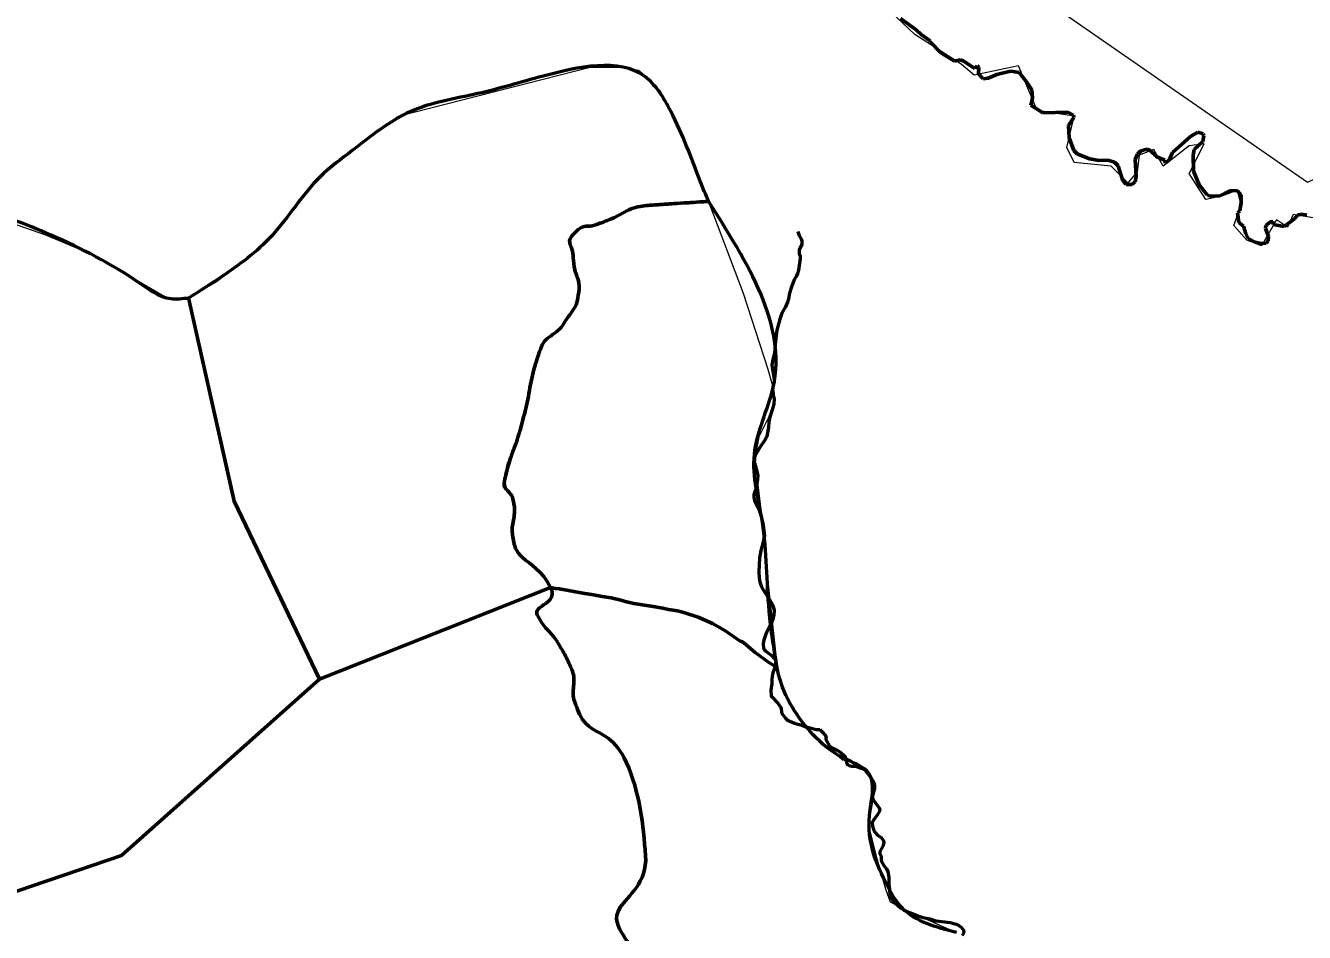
# Model space of a CAD drawing. Extents: x 553962 to 842807, y 8883888 to 9032388.
# Drawn here: x 815455 to 817747, y 9016193 to 9017818 of the extents above; entities that cross this region are included whole.
import ezdxf

# ---------------------------------------------------------------- set-up
doc = ezdxf.new("R2010")
doc.units = 0
doc.header["$LTSCALE"] = 160
doc.linetypes.add('LONG_DASH_SHORT_DASH', pattern=[9.9, 6, -1.2, 1.5, -1.2])
doc.layers.add('60', color=7, linetype='Continuous', lineweight=13)

msp = doc.modelspace()

# ---------------------------------------------------------------- linework, layer by layer
at = {"layer": '60', "lineweight": 53}
for p, q in [((815982.1, 9016646.9), (816395.8, 9016811.4)), ((816395.8, 9016811.4), (815982.1, 9016646.9))]:
    msp.add_line(p, q, dxfattribs=at)
at = {"layer": '60'}
for points in [[(809649.7, 9020412.6), (810344.7, 9019680.4), (810859.7, 9018886.5), (812314.9, 9018581.7), (812760.3, 9018136), (813846, 9017077.5), (814277.6, 9018177.8), (815942.8, 9018414.8), (816889.4, 9018136.3), (817752.4, 9017537.4), (818486.4, 9017857.5), (819269.7, 9018790.9), (819631.6, 9018916.2), (820439, 9018637.7), (821335.6, 9020348.8)], [(817477, 9017596.2), (817450.5, 9017586.2), (817447.1, 9017556.3), (817430.5, 9017536.3), (817400.6, 9017566.2), (817334.2, 9017572.9), (817320.9, 9017599.5), (817334.2, 9017656), (817267.8, 9017666), (817234.5, 9017745.7), (817154.8, 9017729.1), (817131.5, 9017749.1), (817048.5, 9017802.2), (816985.4, 9017862.1)], [(815395.1, 9017476.6), (815491.4, 9017443.3), (815577.8, 9017406.8), (815704.8, 9017332.8), (815726.4, 9017326.2), (815749.7, 9017331.2), (815797.8, 9017359.4), (815854.3, 9017402.6), (815909, 9017454.3), (815982.4, 9017546.7), (816051.1, 9017602.4), (816123.2, 9017655.6), (816467.2, 9017743.3), (816522.1, 9017743.3), (816553.6, 9017738.3), (816575.2, 9017720.1), (816591.5, 9017702), (816608.8, 9017670.5), (816644.7, 9017587.2), (816679.7, 9017500.9), (816740.8, 9017338.6), (816785.5, 9017202.3), (816796.2, 9017164.5), (816797.6, 9017144.3), (816785.9, 9017114.4), (816769.3, 9017081.2), (816764.3, 9017054.6), (816762.6, 9017035), (816766.4, 9017004.6), (816775.8, 9016926.2), (816779.2, 9016878.3), (816801.9, 9016667.7), (816809.5, 9016637)], [(817766.1, 9017473.2), (817726.2, 9017479.8), (817716.2, 9017456.6), (817696.3, 9017469.9), (817669.7, 9017423.3), (817643.2, 9017433.3), (817619.9, 9017459.9), (817633.2, 9017496.5), (817626.5, 9017523.1), (817600, 9017513.1), (817570.1, 9017506.4), (817540.2, 9017553), (817566.7, 9017606.1), (817540.2, 9017602.8), (817493.7, 9017566.2), (817477, 9017596.2)], [(816809.5, 9016637), (816825.6, 9016600.4), (816843.2, 9016573.7), (816868.2, 9016545.8), (816894, 9016524.5), (816918.2, 9016502.1), (816938.1, 9016498.8), (816954.8, 9016485.5), (816969.7, 9016473.9), (816976.3, 9016453.9), (816971.4, 9016420.7), (816968, 9016400.8), (816966.4, 9016382.5), (816979.7, 9016327.6), (816996.3, 9016271.1), (817004.6, 9016247.9), (817028.6, 9016235.5), (817122.9, 9016193)]]:
    msp.add_lwpolyline(points, dxfattribs=at)
at = {"layer": '60', "linetype": 'LONG_DASH_SHORT_DASH', "lineweight": 60}
for points in [[(817022.9, 9017831), (817051.2, 9017810.4), (817060, 9017801.9), (817076.2, 9017791), (817076.5, 9017788.4), (817094.6, 9017769.9), (817119.8, 9017754.1), (817129.9, 9017756.6), (817135.2, 9017754.9), (817156, 9017741.2), (817160.2, 9017745.9), (817163.5, 9017743.1), (817162.7, 9017731.8), (817171.3, 9017722.6), (817180.3, 9017723.6), (817195.5, 9017730.7), (817220.1, 9017736.5), (817235.3, 9017733.9), (817248.6, 9017717.5), (817258, 9017703), (817259.2, 9017688.9), (817256.5, 9017675.7), (817277.8, 9017661.8), (817322.6, 9017662.7), (817332.7, 9017657.8), (817333.4, 9017653.7), (817324, 9017639.1), (817325.3, 9017617), (817333.2, 9017594.4), (817339.5, 9017588.1), (817361.8, 9017579.4), (817379.1, 9017576.3), (817394.4, 9017576.7), (817406.6, 9017573.6), (817412.9, 9017566.9), (817421, 9017539.8), (817427.4, 9017533.1), (817437.6, 9017533.1), (817443.1, 9017538.2), (817445, 9017547.5), (817443.1, 9017578.1), (817447.4, 9017587.9), (817453.6, 9017593.7), (817465, 9017596.5), (817470.5, 9017594.1), (817481.9, 9017583.2), (817496.6, 9017577.1), (817497.4, 9017571.7), (817504.4, 9017577.1), (817510.3, 9017590.4), (817542.3, 9017619.4), (817555.8, 9017627.3), (817565, 9017624.1), (817566.3, 9017620.8), (817564.7, 9017610.4), (817548.8, 9017596.1), (817547.3, 9017585.2), (817548.1, 9017557), (817558, 9017532.6), (817571.8, 9017515.7), (817576.9, 9017512.6), (817595.3, 9017513), (817612.5, 9017522), (817626, 9017522.8), (817633.2, 9017514.1), (817633.2, 9017501), (817631.1, 9017486.2), (817627, 9017482.5), (817629.3, 9017465.3), (817637.3, 9017458.5), (817641.4, 9017445), (817646.1, 9017436.4)], [(817646.1, 9017436.4), (817658.5, 9017430), (817658.5, 9017430), (817669.2, 9017427.9), (817678.1, 9017428.5), (817681.7, 9017432.2), (817682.1, 9017439.7), (817676.8, 9017455.1), (817677.2, 9017460), (817686, 9017466.3), (817690.7, 9017467.1), (817690.8, 9017461.5), (817710.5, 9017458.2), (817728.8, 9017471.8), (817734.5, 9017478.4), (817741.4, 9017480.2), (817750.8, 9017478.6)], [(817646.1, 9017436.4), (817658.5, 9017430), (817658.5, 9017430), (817669.2, 9017427.9), (817678.1, 9017428.5), (817681.7, 9017432.2), (817682.1, 9017439.7), (817676.8, 9017455.1), (817677.2, 9017460), (817686, 9017466.3), (817690.7, 9017467.1), (817690.8, 9017461.5), (817710.5, 9017458.2), (817728.8, 9017471.8), (817734.5, 9017478.4), (817741.4, 9017480.2), (817750.8, 9017478.6)]]:
    msp.add_lwpolyline(points, dxfattribs=at)
at = {"layer": '60', "lineweight": 53}
for points in [[(816838.8, 9017449.4), (816841.3, 9017442), (816844.8, 9017435.8), (816846.1, 9017432.1), (816846, 9017426.2), (816841.7, 9017416.2), (816841.7, 9017409.9), (816842.1, 9017407.7), (816843.2, 9017405), (816843.3, 9017400.7), (816840.1, 9017379.9), (816838.7, 9017374), (816836, 9017368.4), (816832.2, 9017362.3), (816826.8, 9017348.4), (816824.3, 9017338.6), (816822.3, 9017328.4), (816820.4, 9017322.5), (816816.2, 9017313.1), (816810.6, 9017302.8), (816806.6, 9017292.3), (816801.5, 9017272.2), (816798.3, 9017246.7), (816797.4, 9017231.4), (816794.4, 9017219.8), (816792.7, 9017209.9), (816792.8, 9017205.2), (816796.5, 9017184.4), (816796.5, 9017180.1), (816794, 9017169.8), (816793.6, 9017163.6), (816793.9, 9017157.3), (816795.4, 9017153.8), (816796.5, 9017149.4), (816796.2, 9017140), (816792.2, 9017127.9), (816788.4, 9017114.4), (816788.3, 9017112.6), (816787.1, 9017108.1), (816786.3, 9017098.4), (816783.4, 9017081.7), (816779.9, 9017075.1), (816771.2, 9017062), (816762.5, 9017047.9), (816761.4, 9017044.2), (816760.8, 9017036.8), (816766.3, 9017017.2), (816767.3, 9017011.2), (816766.4, 9016999.7), (816765.2, 9016993.4), (816763.2, 9016985.8), (816760, 9016977.7), (816760.1, 9016973), (816761.5, 9016967.1), (816769.7, 9016949.5), (816772.9, 9016940.7), (816777.2, 9016923.6), (816778.9, 9016909.2), (816779.1, 9016904.1), (816776.6, 9016890.9), (816772.7, 9016877.3), (816770.3, 9016864.2), (816769.1, 9016839.5), (816770, 9016828), (816771, 9016821.6)], [(815982.1, 9016646.9), (815829.3, 9016966), (815747.4, 9017330.8)], [(815747.6, 9017329.8), (815829.3, 9016966), (815982.1, 9016646.9)], [(816771, 9016821.6), (816773.1, 9016814.4), (816776.2, 9016808), (816788.3, 9016789.5), (816793.1, 9016781.3), (816795.6, 9016775.3), (816796.4, 9016769.7), (816795.8, 9016762.1), (816794, 9016754.5), (816791, 9016747), (816781.6, 9016727.8), (816778, 9016717), (816776.7, 9016710.6), (816777.8, 9016702.4), (816778.6, 9016700.3), (816781.4, 9016697.2), (816784.6, 9016694.5), (816791.5, 9016689.9), (816797.6, 9016682.9), (816799.4, 9016680.1), (816799.3, 9016676.2), (816798.3, 9016669.9), (816796.7, 9016664.3), (816794.2, 9016658.4), (816792.8, 9016651.6), (816792.3, 9016646.5), (816792.6, 9016639.3), (816790.8, 9016627.4), (816791.3, 9016616.7), (816792.4, 9016615), (816803.1, 9016603.7), (816808.4, 9016596.3), (816809.3, 9016594.2), (816809.8, 9016587.8), (816810.4, 9016585.2), (816816.7, 9016577.3), (816820.8, 9016573.2)], [(816576.5, 9016777.7), (816567.7, 9016779.2), (816545.4, 9016782.6), (816529.9, 9016786), (816524.4, 9016787.8), (816504.5, 9016792.6), (816488.3, 9016794.9), (816472.8, 9016798.1), (816453.6, 9016801.1), (816411.9, 9016808.8), (816404.1, 9016809.3), (816395.8, 9016811.4)], [(816395.8, 9016811.4), (816404.1, 9016809.3), (816411.9, 9016808.8), (816453.6, 9016801.1), (816472.8, 9016798.1), (816488.3, 9016794.9), (816504.5, 9016792.6), (816524.4, 9016787.8), (816529.9, 9016786), (816545.4, 9016782.6), (816567.7, 9016779.2), (816576.5, 9016777.7)], [(816746.4, 9016708.2), (816739.6, 9016713.7), (816738.2, 9016714.4), (816735.6, 9016714.9), (816708.5, 9016734.2), (816686.2, 9016746.8), (816660.5, 9016757.9), (816636.5, 9016766), (816623.4, 9016769.4), (816607.1, 9016771.8), (816597.3, 9016774), (816576.5, 9016777.7)], [(816576.5, 9016777.7), (816597.3, 9016774), (816607.1, 9016771.8), (816623.4, 9016769.4), (816636.5, 9016766), (816660.5, 9016757.9), (816686.2, 9016746.8), (816708.5, 9016734.2), (816735.6, 9016714.9), (816738.2, 9016714.4), (816739.6, 9016713.7), (816746.4, 9016708.2)], [(816802, 9016667.2), (816791.3, 9016674.4), (816787, 9016676.8), (816762.7, 9016694.9), (816746.4, 9016708.2)], [(816746.4, 9016708.2), (816762.7, 9016694.9), (816787, 9016676.8), (816791.3, 9016674.4), (816802, 9016667.2)], [(815362.1, 9016241), (815627.2, 9016330.8), (815982.1, 9016646.9)], [(815982.1, 9016646.9), (815627.2, 9016330.8), (815362.1, 9016241)], [(816820.8, 9016573.2), (816820.8, 9016573.2), (816832.8, 9016568.1), (816838.8, 9016566.4), (816845.2, 9016565.2), (816852, 9016562.4), (816863.6, 9016558.9), (816872.1, 9016557), (816878.3, 9016556.9)], [(816878.3, 9016556.9), (816883.6, 9016551.5), (816889.3, 9016544.9), (816889.6, 9016543.8), (816889, 9016540.8), (816889.2, 9016539.4), (816891.4, 9016534.9), (816895.6, 9016527.7), (816900.3, 9016523.9), (816909.5, 9016519.5), (816916.1, 9016515.4), (816923.3, 9016509.2), (816924.1, 9016507.5), (816924.8, 9016503.2), (816927.1, 9016495.3), (816928, 9016494.2), (816930.7, 9016492.5), (816935.8, 9016490.9), (816943.6, 9016491), (816950.7, 9016487.8), (816957.6, 9016485.9)], [(816957.6, 9016485.9), (816969.7, 9016470.6), (816973.1, 9016464.7), (816976.2, 9016457.8)], [(816976.2, 9016457.8), (816976.5, 9016450.9), (816973.3, 9016440.3), (816973, 9016435.6), (816973.3, 9016432), (816978.5, 9016424), (816985, 9016416.6), (816985.6, 9016414.8), (816985.9, 9016411.8), (816981.2, 9016403.5), (816974.3, 9016394.5), (816972.5, 9016391.5), (816972.1, 9016389.3), (816972.6, 9016383.7), (816974.4, 9016377.8), (816977.1, 9016372.5), (816981.5, 9016367.5), (816988.1, 9016363.4), (816991.9, 9016358.7), (816992.7, 9016357.2), (816992.9, 9016354.1), (816992.2, 9016348.9), (816986.1, 9016337.9), (816985.7, 9016334.8), (816988.4, 9016329.8), (816988.6, 9016322.7), (816989, 9016320.4), (816993.1, 9016313.1), (816997.8, 9016307.3), (817000.5, 9016301.8), (817001.8, 9016292.3), (817002.1, 9016278.1), (817003.1, 9016270.9), (817003.6, 9016258.3), (817009.1, 9016250), (817013.6, 9016244.7), (817018.5, 9016240.5), (817023.1, 9016237.1), (817034.1, 9016230.9), (817039.1, 9016228.6), (817048.8, 9016225.4), (817057.8, 9016221.4), (817062.8, 9016220), (817076.1, 9016217.5), (817086.2, 9016214.1), (817112.2, 9016211), (817122.4, 9016207.7), (817127.7, 9016205.3), (817132, 9016201.8), (817135.6, 9016196.9), (817136.3, 9016193.2), (817133.7, 9016187.8)]]:
    msp.add_lwpolyline(points, dxfattribs=at)
at = {"layer": '60', "lineweight": 25}
for points in [[(816838.8, 9017449.4), (816841.3, 9017442), (816844.8, 9017435.8), (816846.1, 9017432.1), (816846, 9017426.2), (816841.7, 9017416.2), (816841.7, 9017409.9), (816842.1, 9017407.7), (816843.2, 9017405), (816843.3, 9017400.7), (816840.1, 9017379.9), (816838.7, 9017374), (816836, 9017368.4), (816832.2, 9017362.3), (816826.8, 9017348.4), (816824.3, 9017338.6), (816822.3, 9017328.4), (816820.4, 9017322.5), (816816.2, 9017313.1), (816810.6, 9017302.8), (816806.6, 9017292.3), (816801.5, 9017272.2), (816798.3, 9017246.7), (816797.4, 9017231.4), (816794.4, 9017219.8), (816792.7, 9017209.9), (816792.8, 9017205.2), (816796.5, 9017184.4), (816796.5, 9017180.1), (816794, 9017169.8), (816793.6, 9017163.6), (816793.9, 9017157.3), (816795.4, 9017153.8), (816796.5, 9017149.4), (816796.2, 9017140), (816792.2, 9017127.9), (816788.4, 9017114.4), (816788.3, 9017112.6), (816787.1, 9017108.1), (816786.3, 9017098.4), (816783.4, 9017081.7), (816779.9, 9017075.1), (816771.2, 9017062), (816762.5, 9017047.9), (816761.4, 9017044.2), (816760.8, 9017036.8), (816766.3, 9017017.2), (816767.3, 9017011.2), (816766.4, 9016999.7), (816765.2, 9016993.4), (816763.2, 9016985.8), (816760, 9016977.7), (816760.1, 9016973), (816761.5, 9016967.1), (816769.7, 9016949.5), (816772.9, 9016940.7), (816777.2, 9016923.6), (816778.9, 9016909.2), (816779.1, 9016904.1), (816776.6, 9016890.9), (816772.7, 9016877.3), (816770.3, 9016864.2), (816769.1, 9016839.5), (816770, 9016828), (816771, 9016821.6)], [(816771, 9016821.6), (816773.1, 9016814.4), (816776.2, 9016808), (816788.3, 9016789.5), (816793.1, 9016781.3), (816795.6, 9016775.3), (816796.4, 9016769.7), (816795.8, 9016762.1), (816794, 9016754.5), (816791, 9016747), (816781.6, 9016727.8), (816778, 9016717), (816776.7, 9016710.6), (816777.8, 9016702.4), (816778.6, 9016700.3), (816781.4, 9016697.2), (816784.6, 9016694.5), (816791.5, 9016689.9), (816797.6, 9016682.9), (816799.4, 9016680.1), (816799.3, 9016676.2), (816798.3, 9016669.9), (816796.7, 9016664.3), (816794.2, 9016658.4), (816792.8, 9016651.6), (816792.3, 9016646.5), (816792.6, 9016639.3), (816790.8, 9016627.4), (816791.3, 9016616.7), (816792.4, 9016615), (816803.1, 9016603.7), (816808.4, 9016596.3), (816809.3, 9016594.2), (816809.8, 9016587.8), (816810.4, 9016585.2), (816816.7, 9016577.3), (816820.8, 9016573.2)], [(816820.8, 9016573.2), (816820.8, 9016573.2), (816832.8, 9016568.1), (816838.8, 9016566.4), (816845.2, 9016565.2), (816852, 9016562.4), (816863.6, 9016558.9), (816872.1, 9016557), (816878.3, 9016556.9)], [(816878.3, 9016556.9), (816883.6, 9016551.5), (816889.3, 9016544.9), (816889.6, 9016543.8), (816889, 9016540.8), (816889.2, 9016539.4), (816891.4, 9016534.9), (816895.6, 9016527.7), (816900.3, 9016523.9), (816909.5, 9016519.5), (816916.1, 9016515.4), (816923.3, 9016509.2), (816924.1, 9016507.5), (816924.8, 9016503.2), (816927.1, 9016495.3), (816928, 9016494.2), (816930.7, 9016492.5), (816935.8, 9016490.9), (816943.6, 9016491), (816950.7, 9016487.8), (816957.6, 9016485.9)], [(816957.6, 9016485.9), (816969.7, 9016470.6), (816973.1, 9016464.7), (816976.2, 9016457.8)], [(816976.2, 9016457.8), (816976.5, 9016450.9), (816973.3, 9016440.3), (816973, 9016435.6), (816973.3, 9016432), (816978.5, 9016424), (816985, 9016416.6), (816985.6, 9016414.8), (816985.9, 9016411.8), (816981.2, 9016403.5), (816974.3, 9016394.5), (816972.5, 9016391.5), (816972.1, 9016389.3), (816972.6, 9016383.7), (816974.4, 9016377.8), (816977.1, 9016372.5), (816981.5, 9016367.5), (816988.1, 9016363.4), (816991.9, 9016358.7), (816992.7, 9016357.2), (816992.9, 9016354.1), (816992.2, 9016348.9), (816986.1, 9016337.9), (816985.7, 9016334.8), (816988.4, 9016329.8), (816988.6, 9016322.7), (816989, 9016320.4), (816993.1, 9016313.1), (816997.8, 9016307.3), (817000.5, 9016301.8), (817001.8, 9016292.3), (817002.1, 9016278.1), (817003.1, 9016270.9), (817003.6, 9016258.3), (817009.1, 9016250), (817013.6, 9016244.7), (817018.5, 9016240.5), (817023.1, 9016237.1), (817034.1, 9016230.9), (817039.1, 9016228.6), (817048.8, 9016225.4), (817057.8, 9016221.4), (817062.8, 9016220), (817076.1, 9016217.5), (817086.2, 9016214.1), (817112.2, 9016211), (817122.4, 9016207.7), (817127.7, 9016205.3), (817132, 9016201.8), (817135.6, 9016196.9), (817136.3, 9016193.2), (817133.7, 9016187.8)]]:
    msp.add_lwpolyline(points, dxfattribs=at)
at = {"layer": '60', "lineweight": 53}
for points in [[(816678.8, 9017503.2), (816664.3, 9017539.4), (816611.6, 9017664.3), (816564.8, 9017726.8), (816382.7, 9017727.5), (816265.3, 9017696.2), (816144.2, 9017663.7), (816040.6, 9017594.1), (815983.1, 9017547.3), (815897.1, 9017442.1), (815803.7, 9017366.2), (815747.6, 9017329.8)], [(815747.6, 9017329.8), (815715.6, 9017328.4), (815659.8, 9017356.6), (815501.1, 9017442.5), (815429.9, 9017470.8), (815315.5, 9017499.2), (815246, 9017511.6)], [(816802, 9016667.2), (816787.7, 9016768.8), (816775.6, 9016928.4), (816761.1, 9017049.4), (816794.9, 9017170.3), (816678.8, 9017503.2)], [(817123, 9016193.2), (817026.3, 9016236.5), (816999.7, 9016276.5), (816967.3, 9016402.6), (816967, 9016477.2), (816919.8, 9016506.2), (816866.6, 9016547.3), (816804.6, 9016655.1), (816802, 9016667.2)]]:
    msp.add_spline(points, degree=3, dxfattribs=at)
for points in [[(816395.8, 9016811.4), (816381.9, 9016841.1), (816335, 9016865.5), (816329.2, 9016897.6), (816325.4, 9016918.2), (816333.5, 9016945.4), (816329.2, 9016967), (816326.8, 9016979.1), (816310.8, 9016990.4), (816313.5, 9017002.8), (816321.1, 9017036.9), (816335.6, 9017071.3), (816344.8, 9017105.7), (816356.1, 9017147.7), (816362, 9017191.7), (816376.2, 9017233.3), (816384.1, 9017256.5), (816409.5, 9017268.5), (816423.2, 9017289.3), (816432.6, 9017303.5), (816443.1, 9017317.6), (816445.6, 9017334.1), (816449, 9017357.1), (816437.9, 9017380.3), (816436.6, 9017403.5), (816435.8, 9017417.6), (816426.5, 9017433.2), (816438.8, 9017446), (816452.1, 9017459.7), (816467, 9017457.6), (816481.4, 9017462.8), (816513.4, 9017474.3), (816543.7, 9017494.1), (816577.6, 9017496.3), (816588.8, 9017497.1), (816600, 9017497.8), (816611.2, 9017498.6), (816633.6, 9017500.1), (816656, 9017501.6), (816678.4, 9017503.1)], [(816678.4, 9017503.1), (816656, 9017501.6), (816633.6, 9017500.1), (816611.2, 9017498.6), (816600, 9017497.8), (816588.8, 9017497.1), (816577.6, 9017496.3), (816543.7, 9017494.1), (816513.4, 9017474.3), (816481.4, 9017462.8), (816467, 9017457.6), (816452.1, 9017459.7), (816438.8, 9017446), (816426.5, 9017433.2), (816435.8, 9017417.6), (816436.6, 9017403.5), (816437.9, 9017380.3), (816449, 9017357.1), (816445.6, 9017334.1), (816443.1, 9017317.6), (816432.6, 9017303.5), (816423.2, 9017289.3), (816409.5, 9017268.5), (816384.1, 9017256.5), (816376.2, 9017233.3), (816362, 9017191.7), (816356.1, 9017147.7), (816344.8, 9017105.7), (816335.6, 9017071.3), (816321.1, 9017036.9), (816313.5, 9017002.8)], [(816313.5, 9017002.8), (816310.8, 9016990.4), (816326.8, 9016979.1), (816329.2, 9016967), (816333.5, 9016945.4), (816325.4, 9016918.2), (816329.2, 9016897.6), (816335, 9016865.5), (816381.9, 9016841.1), (816395.8, 9016811.4)], [(816398.6, 9016803.5), (816402.2, 9016789), (816365.7, 9016773.1), (816373.9, 9016758.8), (816384.2, 9016740.8), (816401.4, 9016725.1), (816412, 9016707.3), (816418.3, 9016696.7), (816424.7, 9016685.2), (816429.9, 9016673.7), (816440.8, 9016649.7), (816433.6, 9016619.5), (816443.3, 9016595.4), (816459.3, 9016555.5), (816512.9, 9016540.6), (816531.6, 9016498.4)], [(816531.6, 9016498.4), (816512.9, 9016540.6), (816459.3, 9016555.5), (816443.3, 9016595.4), (816433.6, 9016619.5), (816440.8, 9016649.7), (816429.9, 9016673.7), (816424.7, 9016685.2), (816418.3, 9016696.7), (816412, 9016707.3), (816401.4, 9016725.1), (816384.2, 9016740.8), (816373.9, 9016758.8), (816365.7, 9016773.1), (816402.2, 9016789), (816398.6, 9016803.5)], [(816395.8, 9016811.4), (816397, 9016808.8), (816397.9, 9016806.2), (816398.6, 9016803.5)], [(816531.6, 9016498.4), (816556.1, 9016443.2), (816562.1, 9016386.2), (816566.2, 9016330.5)], [(816566.2, 9016330.5), (816562.1, 9016386.2), (816556.1, 9016443.2), (816531.6, 9016498.4)], [(816566.2, 9016330.5), (816569.7, 9016282.2), (816498.2, 9016233.7), (816526.7, 9016187.3), (816549.8, 9016149.8), (816606.9, 9016170.4), (816640.2, 9016147.8)], [(816640.2, 9016147.8), (816606.9, 9016170.4), (816549.8, 9016149.8), (816526.7, 9016187.3), (816498.2, 9016233.7), (816569.7, 9016282.2), (816566.2, 9016330.5)]]:
    msp.add_open_spline(points, degree=3, dxfattribs=at)

doc.saveas('drawing.dxf')
